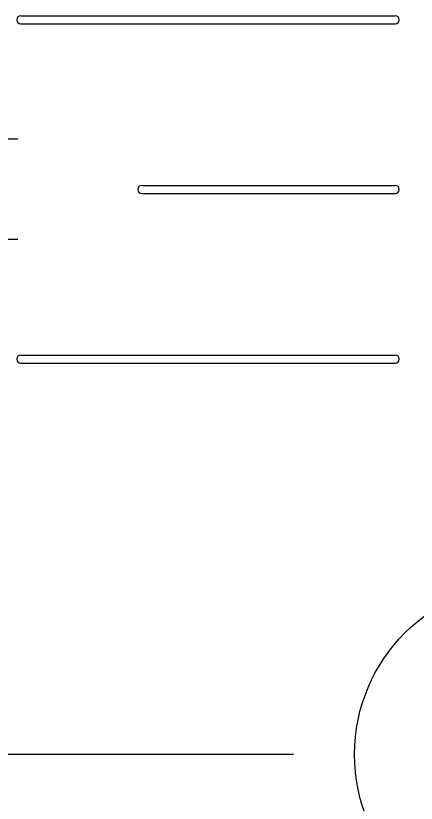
# Model space of a CAD drawing. Extents: x -264222 to -263592, y -1242345 to -1242048.
# Drawn here: x -263794.373 to -263791.892, y -1242210.185 to -1242205.307 of the extents above; entities that cross this region are included whole.
import ezdxf

# ---------------------------------------------------------------- set-up
doc = ezdxf.new("R2010")
doc.units = 0
doc.layers.add('HESCON_OSI_STAVBY_KFA', color=7, linetype='Continuous')
doc.layers.add('KFA_2D_SITUACIA_DSP', color=7, linetype='Continuous')

msp = doc.modelspace()

# ---------------------------------------------------------------- linework, layer by layer
at = {"layer": 'HESCON_OSI_STAVBY_KFA'}
for q in [(-263909.3428, -1242209.8822), (-263792.6528, -1242209.8822)]:
    msp.add_line((-263792.6528, -1242209.8822), q, dxfattribs=at)
msp.add_circle((-263791.2101, -1242209.8825), 1.0643, dxfattribs=at)
at = {"layer": 'KFA_2D_SITUACIA_DSP'}
for p, q in [((-263794.3419, -1242205.3065), (-263792.0227, -1242205.3065)), ((-263794.3419, -1242205.3565), (-263792.0227, -1242205.3565)), ((-263794.359, -1242206.072), (-263794.454, -1242206.072)), ((-263793.5919, -1242206.3576), (-263792.0227, -1242206.3576)), ((-263793.5919, -1242206.4076), (-263792.0227, -1242206.4076)), ((-263794.359, -1242206.6933), (-263794.454, -1242206.6933)), ((-263794.3419, -1242207.4087), (-263792.0227, -1242207.4087)), ((-263794.3419, -1242207.4587), (-263792.0227, -1242207.4587))]:
    msp.add_line(p, q, dxfattribs=at)
for centre, start, end in [((-263794.3419, -1242205.3315), 90, 270), ((-263792.0227, -1242205.3315), 270, 90), ((-263793.5919, -1242206.3826), 90, 180), ((-263792.0227, -1242206.3826), 0, 90), ((-263793.5919, -1242206.3826), 180, 270), ((-263792.0227, -1242206.3826), 270, 0), ((-263794.3419, -1242207.4337), 90, 270), ((-263792.0227, -1242207.4337), 270, 90)]:
    msp.add_arc(centre, 0.025, start, end, dxfattribs=at)

doc.saveas('drawing.dxf')
